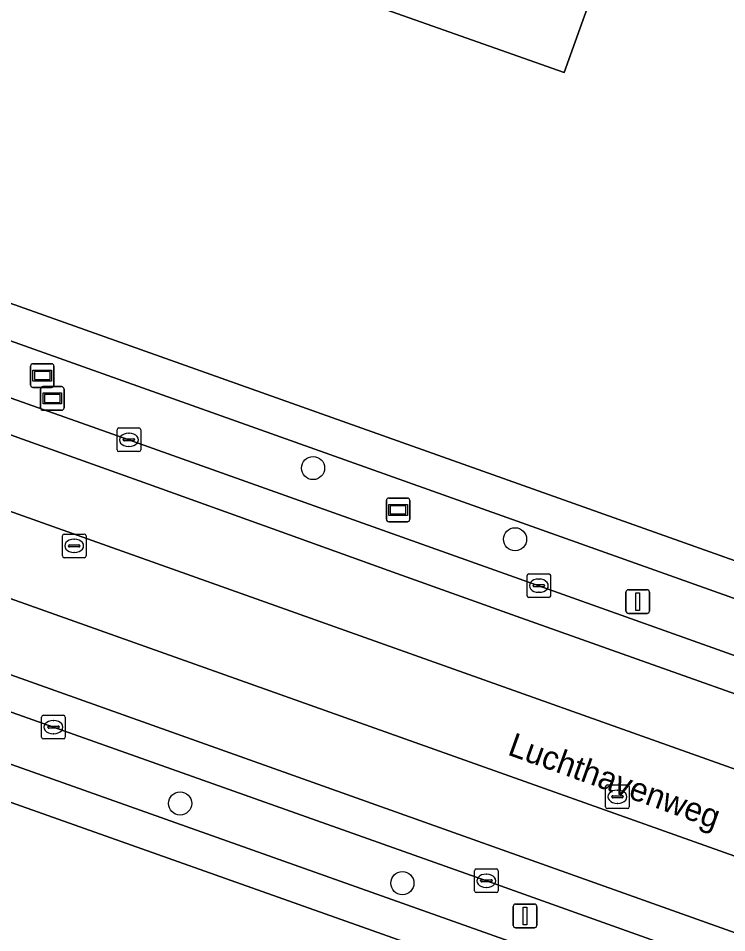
# Model space of a CAD drawing. Extents: x 155018 to 156648, y 383979 to 385733.
# Drawn here: x 155686.48 to 155716.45, y 385148.02 to 385186.69 of the extents above; entities that cross this region are included whole.
import ezdxf

# ---------------------------------------------------------------- set-up
doc = ezdxf.new("R2010")
doc.units = 0
for name, color, linetype in [('IMGEO_Berm_groen', 7, 'Continuous'), ('IMGEO_Boom', 7, 'Continuous'), ('IMGEO_Erf', 7, 'Continuous'), ('IMGEO_Informatiebord', 7, 'Continuous'), ('IMGEO_Kolk', 7, 'Continuous'), ('IMGEO_Lichtmast', 7, 'Continuous'), ('IMGEO_Openbare_ruimte_label', 7, 'Continuous'), ('IMGEO_OVBaan_gesloten', 7, 'Continuous'), ('IMGEO_Pand', 7, 'Continuous'), ('IMGEO_Rijbaan_lokaal_gesloten', 7, 'Continuous'), ('IMGEO_Rioolput', 7, 'Continuous'), ('IMGEO_Voetpad_open', 7, 'Continuous'), ('IMGEO_Wegwijzer', 7, 'Continuous')]:
    doc.layers.add(name, color=color, linetype=linetype)

msp = doc.modelspace()

# ---------------------------------------------------------------- linework, layer by layer
at = {"layer": 'IMGEO_Berm_groen'}
msp.add_lwpolyline([(155672.818, 385175.35), (155691.157, 385168.865), (155708.503, 385162.696), (155726.871, 385156.155), (155731.81, 385154.389), (155732.763, 385154.089), (155743.307, 385151.019), (155743.78, 385152.434), (155729.659, 385157.574), (155668.172, 385179.431)], dxfattribs=at)
msp.add_lwpolyline([(155706.283, 385150.22), (155687.966, 385156.717), (155681.587, 385158.97), (155680.975, 385156.975), (155718.142, 385143.8), (155734.695, 385137.951), (155735.159, 385139.119), (155724.567, 385143.456), (155720.639, 385145.036), (155718.777, 385145.763)], close=True, dxfattribs=at)
at = {"layer": 'IMGEO_Boom'}
for centre in [(155698.951, 385167.671), (155707.496, 385164.66), (155693.326, 385153.487), (155702.729, 385150.117)]:
    msp.add_circle(centre, 0.489, dxfattribs=at)
at = {"layer": 'IMGEO_Erf'}
for points in [[(155685.622, 385237.196), (155671.917, 385197.491), (155670.02, 385191.956), (155669.794, 385192.03), (155669.725, 385191.858), (155669.92, 385191.7), (155668.302, 385187.1), (155667.923, 385186.008), (155669.441, 385180.56), (155730.029, 385159.047), (155744.199, 385153.889), (155748.543, 385152.39), (155750.886, 385151.839), (155770.14, 385170.78), (155769.334, 385171.588), (155771.445, 385173.686), (155770.316, 385174.928)], [(155720.496, 385215.647), (155714.91, 385199.799), (155717.528, 385198.867), (155715.583, 385193.504), (155713.921, 385188.788), (155713.627, 385188.904), (155713.733, 385189.172), (155711.565, 385189.952), (155709.58, 385184.405), (155690.624, 385191.097), (155688.452, 385191.872), (155689.001, 385193.47), (155688.537, 385193.635)], [(155694.342, 384956.978), (155694.915, 384958.585), (155709.077, 384998.076), (155709.767, 385000), (155717.522, 385021.627), (155721.797, 385033.581), (155723.78, 385039.191), (155749.439, 385111.623), (155754.279, 385125.284), (155751.396, 385130.416), (155717.596, 385142.395), (155670.014, 385159.249), (155661.245, 385162.355), (155620.236, 385176.93), (155602.298, 385183.305), (155601.269, 385183.671), (155551.448, 385201.401), (155546.604, 385198.733), (155542.42, 385187.249), (155529.708, 385151.464), (155526.702, 385143.011), (155526.061, 385141.208), (155524.297, 385136.458), (155523.434, 385136.779)]]:
    msp.add_lwpolyline(points, dxfattribs=at)
at = {"layer": 'IMGEO_Informatiebord'}
for p, q in [((155687.422, 385170.214), (155687.422, 385171.014)), ((155687.422, 385171.014), (155687.422, 385170.214)), ((155687.522, 385171.114), (155688.312, 385171.114)), ((155688.312, 385171.114), (155687.522, 385171.114)), ((155688.412, 385171.014), (155688.412, 385170.214)), ((155688.412, 385170.214), (155688.412, 385171.014)), ((155688.312, 385170.114), (155687.522, 385170.114)), ((155687.522, 385170.114), (155688.312, 385170.114))]:
    msp.add_line(p, q, dxfattribs=at)
for points in [[(155687.523, 385170.846), (155688.311, 385170.846), (155688.311, 385170.382), (155687.523, 385170.382), (155687.523, 385170.846)], [(155687.588, 385170.781), (155687.588, 385170.447), (155688.246, 385170.447), (155688.246, 385170.781), (155687.588, 385170.781)]]:
    msp.add_lwpolyline(points, dxfattribs=at)
for centre, start, end in [((155687.522, 385171.014), 90, 180), ((155687.522, 385171.014), 90, 180), ((155688.312, 385171.014), 0, 90), ((155688.312, 385171.014), 360, 90), ((155687.522, 385170.214), 180, 270), ((155687.522, 385170.214), 180, 270), ((155688.312, 385170.214), 270, 0), ((155688.312, 385170.214), 270, 0)]:
    msp.add_arc(centre, 0.1, start, end, dxfattribs=at)
at = {"layer": 'IMGEO_Kolk'}
for p, q in [((155690.656, 385168.44), (155690.656, 385169.292)), ((155690.731, 385169.366), (155691.583, 385169.366)), ((155691.657, 385169.292), (155691.657, 385168.44)), ((155690.915, 385168.86), (155690.915, 385168.872)), ((155691.353, 385168.823), (155690.955, 385168.823)), ((155690.958, 385168.909), (155691.356, 385168.909)), ((155691.144, 385169.146), (155691.169, 385169.146)), ((155691.399, 385168.872), (155691.399, 385168.86)), ((155691.167, 385168.586), (155691.142, 385168.586)), ((155691.583, 385168.366), (155690.731, 385168.366)), ((155708.002, 385162.271), (155708.002, 385163.123)), ((155708.077, 385163.197), (155708.929, 385163.197)), ((155709.003, 385163.123), (155709.003, 385162.271)), ((155708.261, 385162.691), (155708.261, 385162.703)), ((155708.699, 385162.654), (155708.301, 385162.654)), ((155708.304, 385162.74), (155708.702, 385162.74)), ((155708.49, 385162.977), (155708.515, 385162.977)), ((155708.745, 385162.703), (155708.745, 385162.691)), ((155708.513, 385162.417), (155708.488, 385162.417)), ((155708.929, 385162.197), (155708.077, 385162.197)), ((155687.539, 385157.216), (155688.391, 385157.216)), ((155687.464, 385156.29), (155687.464, 385157.142)), ((155687.952, 385156.996), (155687.977, 385156.996)), ((155688.465, 385157.142), (155688.465, 385156.29)), ((155687.723, 385156.71), (155687.723, 385156.722)), ((155688.161, 385156.673), (155687.763, 385156.673)), ((155687.766, 385156.759), (155688.164, 385156.759)), ((155688.207, 385156.722), (155688.207, 385156.71)), ((155688.391, 385156.216), (155687.539, 385156.216)), ((155687.975, 385156.436), (155687.95, 385156.436)), ((155705.782, 385149.793), (155705.782, 385150.645)), ((155705.857, 385150.719), (155706.709, 385150.719)), ((155706.783, 385150.645), (155706.783, 385149.793)), ((155706.084, 385150.262), (155706.482, 385150.262)), ((155706.27, 385150.499), (155706.295, 385150.499)), ((155706.041, 385150.213), (155706.041, 385150.225)), ((155706.479, 385150.176), (155706.081, 385150.176)), ((155706.293, 385149.939), (155706.268, 385149.939)), ((155706.525, 385150.225), (155706.525, 385150.213)), ((155706.709, 385149.719), (155705.857, 385149.719))]:
    msp.add_line(p, q, dxfattribs=at)
for points in [[(155690.656, 385168.44), (155690.656, 385169.292)], [(155690.731, 385169.366), (155691.583, 385169.366)], [(155691.657, 385169.292), (155691.657, 385168.44)], [(155691.583, 385168.366), (155690.731, 385168.366)], [(155708.002, 385162.271), (155708.002, 385163.123)], [(155708.077, 385163.197), (155708.929, 385163.197)], [(155709.003, 385163.123), (155709.003, 385162.271)], [(155708.929, 385162.197), (155708.077, 385162.197)], [(155687.539, 385157.216), (155688.391, 385157.216)], [(155687.464, 385156.29), (155687.464, 385157.142)], [(155688.465, 385157.142), (155688.465, 385156.29)], [(155688.391, 385156.216), (155687.539, 385156.216)], [(155705.782, 385149.793), (155705.782, 385150.645)], [(155705.857, 385150.719), (155706.709, 385150.719)], [(155706.783, 385150.645), (155706.783, 385149.793)], [(155706.709, 385149.719), (155705.857, 385149.719)]]:
    msp.add_lwpolyline(points, dxfattribs=at)
for centre, radius, start, end in [((155690.733, 385169.29), 0.0765, 91.552, 178.448), ((155690.733, 385169.29), 0.0765, 91.552, 178.448), ((155691.581, 385169.29), 0.0765, 1.552, 88.448), ((155691.581, 385169.29), 0.0765, 1.552, 88.448), ((155690.955, 385168.869), 0.0403, 85.8775, 175.7526), ((155690.952, 385168.859), 0.0366, 178.938, 274.7102), ((155691.356, 385168.866), 0.043, 264.8664, 352.4533), ((155691.36, 385168.871), 0.0386, 1.7309, 96.639), ((155690.733, 385168.442), 0.0765, 181.552, 268.448), ((155690.733, 385168.442), 0.0765, 181.552, 268.448), ((155691.581, 385168.442), 0.0765, 271.552, 358.448), ((155691.581, 385168.442), 0.0765, 271.552, 358.448), ((155708.079, 385163.121), 0.0765, 91.552, 178.448), ((155708.079, 385163.121), 0.0765, 91.552, 178.448), ((155708.927, 385163.121), 0.0765, 1.552, 88.448), ((155708.927, 385163.121), 0.0765, 1.552, 88.448), ((155708.301, 385162.7), 0.0403, 85.8775, 175.7526), ((155708.298, 385162.69), 0.0366, 178.938, 274.7102), ((155708.702, 385162.697), 0.043, 264.8664, 352.4533), ((155708.706, 385162.702), 0.0386, 1.7309, 96.639), ((155708.079, 385162.273), 0.0765, 181.552, 268.448), ((155708.079, 385162.273), 0.0765, 181.552, 268.448), ((155708.927, 385162.273), 0.0765, 271.552, 358.448), ((155708.927, 385162.273), 0.0765, 271.552, 358.448), ((155687.541, 385157.14), 0.0765, 91.552, 178.448), ((155687.541, 385157.14), 0.0765, 91.552, 178.448), ((155688.389, 385157.14), 0.0765, 1.552, 88.448), ((155688.389, 385157.14), 0.0765, 1.552, 88.448), ((155687.763, 385156.719), 0.0403, 85.8775, 175.7526), ((155687.76, 385156.709), 0.0366, 178.938, 274.7102), ((155688.164, 385156.716), 0.043, 264.8664, 352.4533), ((155688.168, 385156.721), 0.0386, 1.7309, 96.639), ((155687.541, 385156.292), 0.0765, 181.552, 268.448), ((155687.541, 385156.292), 0.0765, 181.552, 268.448), ((155688.389, 385156.292), 0.0765, 271.552, 358.448), ((155688.389, 385156.292), 0.0765, 271.552, 358.448), ((155705.859, 385150.643), 0.0765, 91.552, 178.448), ((155705.859, 385150.643), 0.0765, 91.552, 178.448), ((155706.707, 385150.643), 0.0765, 1.552, 88.448), ((155706.707, 385150.643), 0.0765, 1.552, 88.448), ((155706.081, 385150.222), 0.0403, 85.8775, 175.7526), ((155706.486, 385150.224), 0.0386, 1.7309, 96.639), ((155706.078, 385150.212), 0.0366, 178.938, 274.7102), ((155706.482, 385150.219), 0.043, 264.8664, 352.4533), ((155705.859, 385149.795), 0.0765, 181.552, 268.448), ((155705.859, 385149.795), 0.0765, 181.552, 268.448), ((155706.707, 385149.795), 0.0765, 271.552, 358.448), ((155706.707, 385149.795), 0.0765, 271.552, 358.448)]:
    msp.add_arc(centre, radius, start, end, dxfattribs=at)
for centre, major_axis, ratio, start_param, end_param in [((155691.143, 385168.866), (-0.387, 0.002), 0.722429, 4.712389, 7.853982), ((155691.168, 385168.866), (-0.39, 0.002), 0.717154, 1.570796, 4.712389), ((155708.489, 385162.697), (-0.387, 0.002), 0.722429, 4.712389, 7.853982), ((155708.514, 385162.697), (-0.39, 0.002), 0.717154, 1.570796, 4.712389), ((155687.951, 385156.716), (-0.387, 0.002), 0.722429, 4.712389, 7.853982), ((155687.976, 385156.716), (-0.39, 0.002), 0.717154, 1.570796, 4.712389), ((155706.269, 385150.219), (-0.387, 0.002), 0.722429, 4.712389, 7.853982), ((155706.294, 385150.219), (-0.39, 0.002), 0.717154, 1.570796, 4.712389)]:
    msp.add_ellipse(centre, major_axis=major_axis, ratio=ratio, start_param=start_param, end_param=end_param, dxfattribs=at)
at = {"layer": 'IMGEO_Lichtmast'}
for p, q in [((155712.19, 385161.623), (155712.19, 385162.423)), ((155712.19, 385162.423), (155712.19, 385161.623)), ((155712.29, 385162.523), (155713.08, 385162.523)), ((155713.08, 385162.523), (155712.29, 385162.523)), ((155713.18, 385162.423), (155713.18, 385161.623)), ((155713.18, 385161.623), (155713.18, 385162.423)), ((155713.08, 385161.523), (155712.29, 385161.523)), ((155712.29, 385161.523), (155713.08, 385161.523)), ((155707.422, 385148.332), (155707.422, 385149.132)), ((155707.422, 385149.132), (155707.422, 385148.332)), ((155707.522, 385149.232), (155708.312, 385149.232)), ((155708.312, 385149.232), (155707.522, 385149.232)), ((155708.412, 385149.132), (155708.412, 385148.332)), ((155708.412, 385148.332), (155708.412, 385149.132)), ((155708.312, 385148.232), (155707.522, 385148.232)), ((155707.522, 385148.232), (155708.312, 385148.232))]:
    msp.add_line(p, q, dxfattribs=at)
for points in [[(155712.61, 385162.398), (155712.76, 385162.398), (155712.76, 385161.648), (155712.61, 385161.648), (155712.61, 385162.398)], [(155707.842, 385149.107), (155707.992, 385149.107), (155707.992, 385148.357), (155707.842, 385148.357), (155707.842, 385149.107)]]:
    msp.add_lwpolyline(points, dxfattribs=at)
for centre, start, end in [((155712.29, 385162.423), 90, 180), ((155712.29, 385162.423), 90, 180), ((155713.08, 385162.423), 0, 90), ((155713.08, 385162.423), 360, 90), ((155712.29, 385161.623), 180, 270), ((155712.29, 385161.623), 180, 270), ((155713.08, 385161.623), 270, 0), ((155713.08, 385161.623), 270, 0), ((155707.522, 385149.132), 90, 180), ((155707.522, 385149.132), 90, 180), ((155708.312, 385149.132), 0, 90), ((155708.312, 385149.132), 360, 90), ((155707.522, 385148.332), 180, 270), ((155707.522, 385148.332), 180, 270), ((155708.312, 385148.332), 270, 0), ((155708.312, 385148.332), 270, 0)]:
    msp.add_arc(centre, 0.1, start, end, dxfattribs=at)
at = {"layer": 'IMGEO_OVBaan_gesloten'}
msp.add_lwpolyline([(155744.054, 385145.242), (155731.549, 385149.692), (155687.304, 385165.428), (155623.968, 385187.963), (155622.855, 385184.672), (155686.135, 385162.154), (155740.672, 385142.775)], dxfattribs=at)
at = {"layer": 'IMGEO_Pand'}
msp.add_lwpolyline([(155688.537, 385193.635), (155689.001, 385193.47), (155688.452, 385191.872), (155690.624, 385191.097), (155709.58, 385184.405), (155711.565, 385189.952), (155713.733, 385189.172), (155713.627, 385188.904), (155713.921, 385188.788), (155715.583, 385193.504), (155717.528, 385198.867), (155714.91, 385199.799), (155720.496, 385215.647), (155711.119, 385219.053), (155706.419, 385220.759), (155706.242, 385220.259), (155705.207, 385220.626), (155708.369, 385229.585)], dxfattribs=at)
at = {"layer": 'IMGEO_Rijbaan_lokaal_gesloten'}
for points in [[(155513.143, 385227.411), (155532.678, 385220.473), (155596.803, 385197.629), (155623.968, 385187.963), (155687.304, 385165.428), (155731.549, 385149.692), (155744.054, 385145.242)], [(155740.672, 385142.775), (155686.135, 385162.154), (155622.855, 385184.672), (155594.693, 385194.693), (155558.855, 385207.433), (155557.9, 385204.567), (155590.359, 385193.1), (155633.902, 385177.519), (155691.943, 385156.871), (155720.534, 385146.692), (155727.048, 385144.078), (155745.946, 385136.269), (155751.443, 385134.141), (155754.812, 385131.974), (155774.682, 385119.558)], [(155557.428, 385203.169), (155565.162, 385200.403), (155583.484, 385193.878), (155588.963, 385191.911), (155595.087, 385189.748), (155601.847, 385187.323), (155602.751, 385187.014), (155608.552, 385184.958), (155621.393, 385180.351), (155622.051, 385180.115), (155638.512, 385174.249), (155655.914, 385168.06), (155660.199, 385166.543), (155664.164, 385165.129), (155670.527, 385162.881), (155675.314, 385161.194), (155681.587, 385158.97), (155687.966, 385156.717), (155706.283, 385150.22), (155718.777, 385145.763), (155720.639, 385145.036), (155724.567, 385143.456), (155735.159, 385139.119), (155750.165, 385133.021)], [(155774.682, 385119.558), (155754.812, 385131.974), (155751.443, 385134.141), (155745.946, 385136.269), (155727.048, 385144.078), (155720.534, 385146.692), (155691.943, 385156.871), (155633.902, 385177.519), (155590.359, 385193.1)], [(155660.553, 385178.023), (155665.693, 385176.263), (155670.833, 385174.503), (155676.003, 385172.719), (155681.331, 385170.808), (155686.659, 385168.897), (155691.987, 385166.986), (155697.25, 385165.098), (155702.499, 385163.215), (155707.747, 385161.333), (155713.102, 385159.428), (155718.582, 385157.495)], [(155718.582, 385157.495), (155713.102, 385159.428), (155707.747, 385161.333), (155702.499, 385163.215), (155697.25, 385165.098), (155691.987, 385166.986), (155686.659, 385168.897), (155681.331, 385170.808), (155676.003, 385172.719), (155670.833, 385174.503), (155665.693, 385176.263), (155660.553, 385178.023)], [(155732.763, 385154.089), (155731.81, 385154.389), (155726.871, 385156.155), (155708.503, 385162.696), (155691.157, 385168.865), (155672.818, 385175.35)]]:
    msp.add_lwpolyline(points, dxfattribs=at)
at = {"layer": 'IMGEO_Rioolput'}
for p, q in [((155688.341, 385163.954), (155688.341, 385164.806)), ((155688.416, 385164.88), (155689.268, 385164.88)), ((155688.829, 385164.66), (155688.854, 385164.66)), ((155689.342, 385164.806), (155689.342, 385163.954)), ((155688.6, 385164.374), (155688.6, 385164.386)), ((155689.038, 385164.337), (155688.64, 385164.337)), ((155688.643, 385164.423), (155689.041, 385164.423)), ((155689.084, 385164.386), (155689.084, 385164.374)), ((155689.268, 385163.88), (155688.416, 385163.88)), ((155688.852, 385164.1), (155688.827, 385164.1)), ((155711.329, 385153.346), (155711.329, 385154.198)), ((155711.404, 385154.272), (155712.256, 385154.272)), ((155712.33, 385154.198), (155712.33, 385153.346)), ((155711.588, 385153.766), (155711.588, 385153.778)), ((155711.631, 385153.815), (155712.029, 385153.815)), ((155711.817, 385154.052), (155711.842, 385154.052)), ((155712.072, 385153.778), (155712.072, 385153.766)), ((155712.026, 385153.729), (155711.628, 385153.729)), ((155711.84, 385153.492), (155711.815, 385153.492)), ((155712.256, 385153.272), (155711.404, 385153.272))]:
    msp.add_line(p, q, dxfattribs=at)
for points in [[(155688.341, 385163.954), (155688.341, 385164.806)], [(155688.416, 385164.88), (155689.268, 385164.88)], [(155689.342, 385164.806), (155689.342, 385163.954)], [(155689.268, 385163.88), (155688.416, 385163.88)], [(155711.329, 385153.346), (155711.329, 385154.198)], [(155711.404, 385154.272), (155712.256, 385154.272)], [(155712.33, 385154.198), (155712.33, 385153.346)], [(155712.256, 385153.272), (155711.404, 385153.272)]]:
    msp.add_lwpolyline(points, dxfattribs=at)
for centre, radius, start, end in [((155688.418, 385164.804), 0.0765, 91.552, 178.448), ((155688.418, 385164.804), 0.0765, 91.552, 178.448), ((155689.266, 385164.804), 0.0765, 1.552, 88.448), ((155689.266, 385164.804), 0.0765, 1.552, 88.448), ((155688.64, 385164.383), 0.0403, 85.8775, 175.7526), ((155688.637, 385164.373), 0.0366, 178.938, 274.7102), ((155689.041, 385164.38), 0.043, 264.8664, 352.4533), ((155689.045, 385164.385), 0.0386, 1.7309, 96.639), ((155688.418, 385163.956), 0.0765, 181.552, 268.448), ((155688.418, 385163.956), 0.0765, 181.552, 268.448), ((155689.266, 385163.956), 0.0765, 271.552, 358.448), ((155689.266, 385163.956), 0.0765, 271.552, 358.448), ((155711.406, 385154.196), 0.0765, 91.552, 178.448), ((155711.406, 385154.196), 0.0765, 91.552, 178.448), ((155712.254, 385154.196), 0.0765, 1.552, 88.448), ((155712.254, 385154.196), 0.0765, 1.552, 88.448), ((155711.628, 385153.775), 0.0403, 85.8775, 175.7526), ((155711.625, 385153.765), 0.0366, 178.938, 274.7102), ((155712.029, 385153.772), 0.043, 264.8664, 352.4533), ((155712.033, 385153.777), 0.0386, 1.7309, 96.639), ((155711.406, 385153.348), 0.0765, 181.552, 268.448), ((155711.406, 385153.348), 0.0765, 181.552, 268.448), ((155712.254, 385153.348), 0.0765, 271.552, 358.448), ((155712.254, 385153.348), 0.0765, 271.552, 358.448)]:
    msp.add_arc(centre, radius, start, end, dxfattribs=at)
for centre, major_axis, ratio, start_param, end_param in [((155688.828, 385164.38), (-0.387, 0.002), 0.722429, 4.712389, 7.853982), ((155688.853, 385164.38), (-0.39, 0.002), 0.717154, 1.570796, 4.712389), ((155711.816, 385153.772), (-0.387, 0.002), 0.722429, 4.712389, 7.853982), ((155711.841, 385153.772), (-0.39, 0.002), 0.717154, 1.570796, 4.712389)]:
    msp.add_ellipse(centre, major_axis=major_axis, ratio=ratio, start_param=start_param, end_param=end_param, dxfattribs=at)
at = {"layer": 'IMGEO_Voetpad_open'}
for points in [[(155547.935, 385202.675), (155551.448, 385201.401), (155601.269, 385183.671), (155602.298, 385183.305), (155620.236, 385176.93), (155661.245, 385162.355), (155670.014, 385159.249), (155717.596, 385142.395), (155751.396, 385130.416), (155755.697, 385127.53)], [(155769.315, 385156.39), (155766.494, 385157.288), (155760.145, 385151.518), (155752.425, 385151.481), (155750.886, 385151.839), (155748.543, 385152.39), (155744.199, 385153.889), (155730.029, 385159.047), (155669.441, 385180.56)], [(155667.643, 385179.136), (155668.172, 385179.431), (155729.659, 385157.574), (155743.78, 385152.434), (155743.307, 385151.019), (155744.095, 385150.832), (155746.281, 385150.417), (155755.013, 385148.855)], [(155750.165, 385133.021), (155735.159, 385139.119), (155734.695, 385137.951), (155718.142, 385143.8), (155680.975, 385156.975), (155674.608, 385159.231), (155663.518, 385163.162), (155659.507, 385164.584), (155620.72, 385178.36)]]:
    msp.add_lwpolyline(points, dxfattribs=at)
at = {"layer": 'IMGEO_Wegwijzer'}
for p, q in [((155686.996, 385171.182), (155686.996, 385171.982)), ((155686.996, 385171.982), (155686.996, 385171.182)), ((155687.096, 385172.082), (155687.886, 385172.082)), ((155687.886, 385172.082), (155687.096, 385172.082)), ((155687.986, 385171.982), (155687.986, 385171.182)), ((155687.986, 385171.182), (155687.986, 385171.982)), ((155687.886, 385171.082), (155687.096, 385171.082)), ((155687.096, 385171.082), (155687.886, 385171.082)), ((155702.05, 385165.503), (155702.05, 385166.303)), ((155702.05, 385166.303), (155702.05, 385165.503)), ((155702.15, 385166.403), (155702.94, 385166.403)), ((155702.94, 385166.403), (155702.15, 385166.403)), ((155703.04, 385166.303), (155703.04, 385165.503)), ((155703.04, 385165.503), (155703.04, 385166.303)), ((155702.94, 385165.403), (155702.15, 385165.403)), ((155702.15, 385165.403), (155702.94, 385165.403))]:
    msp.add_line(p, q, dxfattribs=at)
for points in [[(155687.097, 385171.814), (155687.885, 385171.814), (155687.885, 385171.35), (155687.097, 385171.35), (155687.097, 385171.814)], [(155687.162, 385171.749), (155687.162, 385171.415), (155687.82, 385171.415), (155687.82, 385171.749), (155687.162, 385171.749)], [(155702.151, 385166.135), (155702.939, 385166.135), (155702.939, 385165.671), (155702.151, 385165.671), (155702.151, 385166.135)], [(155702.216, 385166.07), (155702.216, 385165.736), (155702.874, 385165.736), (155702.874, 385166.07), (155702.216, 385166.07)]]:
    msp.add_lwpolyline(points, dxfattribs=at)
for centre, start, end in [((155687.096, 385171.982), 90, 180), ((155687.096, 385171.982), 90, 180), ((155687.886, 385171.982), 0, 90), ((155687.886, 385171.982), 360, 90), ((155687.096, 385171.182), 180, 270), ((155687.096, 385171.182), 180, 270), ((155687.886, 385171.182), 270, 0), ((155687.886, 385171.182), 270, 0), ((155702.15, 385166.303), 90, 180), ((155702.15, 385166.303), 90, 180), ((155702.94, 385166.303), 0, 90), ((155702.94, 385166.303), 360, 90), ((155702.15, 385165.503), 180, 270), ((155702.15, 385165.503), 180, 270), ((155702.94, 385165.503), 270, 0), ((155702.94, 385165.503), 270, 0)]:
    msp.add_arc(centre, 0.1, start, end, dxfattribs=at)

# ---------------------------------------------------------------- texts
at = {"layer": 'IMGEO_Openbare_ruimte_label'}
msp.add_text('Luchthavenweg', height=1, rotation=340.2421, dxfattribs=at).set_placement((155707.138, 385155.563))

doc.saveas('drawing.dxf')
